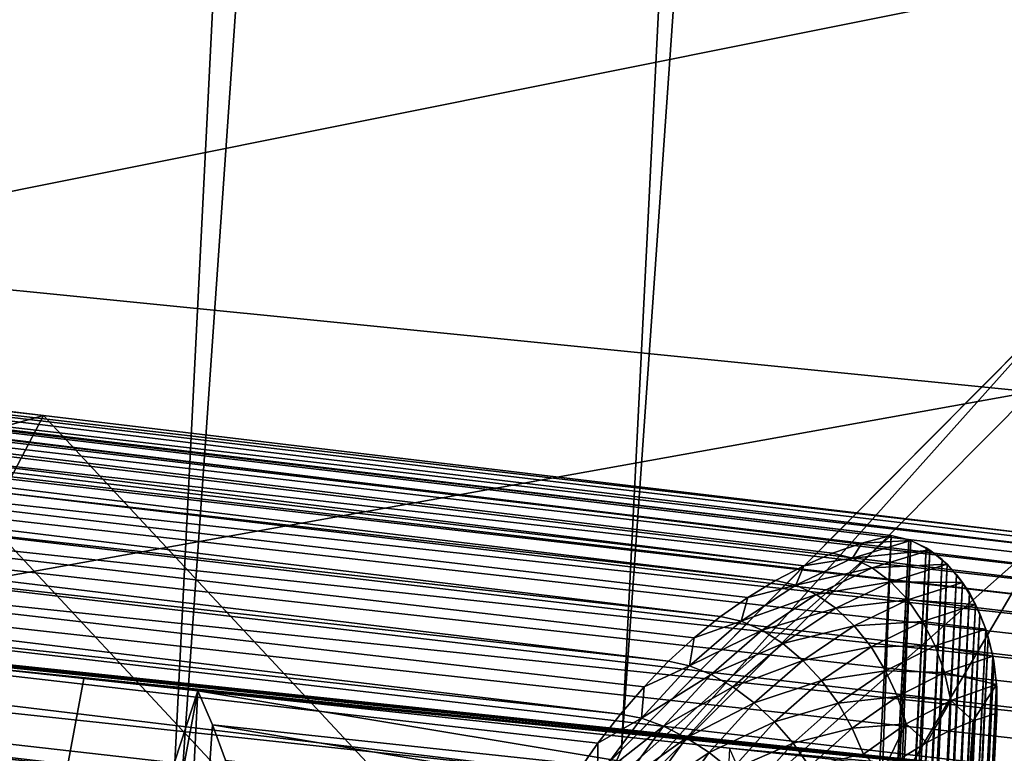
# Model space of a CAD drawing. Header units: millimetres. Extents: x -99 to 221, y -61 to 39.
# Tile 429 of 656: x 202.39 to 205.99, y -51.59 to -48.9. Entities that reach past the tile are written whole.
import ezdxf

# ---------------------------------------------------------------- set-up
doc = ezdxf.new("R2010")
doc.units = ezdxf.units.MM
doc.header["$LTSCALE"] = 33.374815
for name, color, linetype in [('121', 7, 'CONTINUOUS'), ('122', 7, 'CONTINUOUS'), ('123', 7, 'CONTINUOUS'), ('124', 7, 'CONTINUOUS'), ('126', 7, 'CONTINUOUS'), ('128', 7, 'CONTINUOUS'), ('139', 7, 'CONTINUOUS'), ('141', 7, 'CONTINUOUS'), ('142', 7, 'CONTINUOUS'), ('146', 7, 'CONTINUOUS'), ('33', 7, 'CONTINUOUS'), ('34', 7, 'CONTINUOUS'), ('36', 7, 'CONTINUOUS'), ('50', 7, 'CONTINUOUS'), ('51', 7, 'CONTINUOUS')]:
    doc.layers.add(name, color=color, linetype=linetype)

msp = doc.modelspace()

# ---------------------------------------------------------------- linework, layer by layer
at = {"layer": '121', "color": 7, "linetype": 'Continuous'}
for points in [[(205.6835, -55.2995, -240.0072), (205.9616, -51.4402, -240.1148), (205.7673, -55.3281, -239.9205), (205.6835, -55.2995, -240.0072)], [(205.875, -51.4688, -240.1986), (205.9616, -51.4402, -240.1148), (205.6835, -55.2995, -240.0072), (205.875, -51.4688, -240.1986)], [(205.6017, -55.2635, -240.0925), (205.875, -51.4688, -240.1986), (205.6835, -55.2995, -240.0072), (205.6017, -55.2635, -240.0925)], [(205.7896, -51.5047, -240.2804), (205.875, -51.4688, -240.1986), (205.6017, -55.2635, -240.0925), (205.7896, -51.5047, -240.2804)], [(205.5219, -55.2203, -240.1767), (205.7896, -51.5047, -240.2804), (205.6017, -55.2635, -240.0925), (205.5219, -55.2203, -240.1767)], [(205.7054, -51.548, -240.3602), (205.7896, -51.5047, -240.2804), (205.5219, -55.2203, -240.1767), (205.7054, -51.548, -240.3602)], [(205.4446, -55.17, -240.259), (205.7054, -51.548, -240.3602), (205.5219, -55.2203, -240.1767), (205.4446, -55.17, -240.259)], [(205.6231, -51.5983, -240.4375), (205.7054, -51.548, -240.3602), (205.4446, -55.17, -240.259), (205.6231, -51.5983, -240.4375)]]:
    msp.add_3dface(points, dxfattribs=at)
at = {"layer": '122', "color": 7, "linetype": 'Continuous'}
for points in [[(184.4275, -48.4444, -219.4162), (184.6606, -48.3515, -219.1923), (205.2551, -50.9006, -240.0365), (184.4275, -48.4444, -219.4162)], [(205.2551, -50.9006, -240.0365), (184.6606, -48.3515, -219.1923), (205.3605, -50.8552, -239.9356), (205.2551, -50.9006, -240.0365)], [(205.3605, -50.8552, -239.9356), (184.6606, -48.3515, -219.1923), (205.4671, -50.8185, -239.8327), (205.3605, -50.8552, -239.9356)], [(205.4671, -50.8185, -239.8327), (184.6606, -48.3515, -219.1923), (187.7356, -48.6732, -222.0303), (205.4671, -50.8185, -239.8327)], [(184.2012, -48.5728, -219.6296), (184.4275, -48.4444, -219.4162), (205.1514, -50.9545, -240.1348), (184.2012, -48.5728, -219.6296)], [(205.1514, -50.9545, -240.1348), (184.4275, -48.4444, -219.4162), (205.2551, -50.9006, -240.0365), (205.1514, -50.9545, -240.1348)], [(183.9849, -48.7351, -219.8296), (184.2012, -48.5728, -219.6296), (204.9504, -51.087, -240.3225), (183.9849, -48.7351, -219.8296)], [(205.0498, -51.0167, -240.2302), (184.2012, -48.5728, -219.6296), (205.1514, -50.9545, -240.1348), (205.0498, -51.0167, -240.2302)], [(204.9504, -51.087, -240.3225), (184.2012, -48.5728, -219.6296), (205.0498, -51.0167, -240.2302), (204.9504, -51.087, -240.3225)], [(205.5747, -50.7905, -239.7279), (205.4671, -50.8185, -239.8327), (187.7356, -48.6732, -222.0303), (205.5747, -50.7905, -239.7279)], [(205.5747, -50.7905, -239.7279), (187.7356, -48.6732, -222.0303), (201.9065, -50.3501, -236.0597), (205.5747, -50.7905, -239.7279)], [(183.7812, -48.9294, -220.014), (183.9849, -48.7351, -219.8296), (204.7603, -51.2508, -240.4963), (183.7812, -48.9294, -220.014)], [(204.7603, -51.2508, -240.4963), (183.9849, -48.7351, -219.8296), (204.8538, -51.1651, -240.4113), (204.7603, -51.2508, -240.4963)], [(204.8538, -51.1651, -240.4113), (183.9849, -48.7351, -219.8296), (204.9504, -51.087, -240.3225), (204.8538, -51.1651, -240.4113)], [(183.5926, -49.153, -220.1802), (183.7812, -48.9294, -220.014), (204.5836, -51.4437, -240.6537), (183.5926, -49.153, -220.1802)], [(204.5836, -51.4437, -240.6537), (183.7812, -48.9294, -220.014), (204.6701, -51.3438, -240.5772), (204.5836, -51.4437, -240.6537)], [(204.6701, -51.3438, -240.5772), (183.7812, -48.9294, -220.014), (204.7603, -51.2508, -240.4963), (204.6701, -51.3438, -240.5772)], [(183.4216, -49.4032, -220.3262), (183.5926, -49.153, -220.1802), (204.4228, -51.663, -240.7926), (183.4216, -49.4032, -220.3262)], [(204.4228, -51.663, -240.7926), (183.5926, -49.153, -220.1802), (204.5011, -51.5502, -240.7256), (204.4228, -51.663, -240.7926)], [(204.5011, -51.5502, -240.7256), (183.5926, -49.153, -220.1802), (204.5836, -51.4437, -240.6537), (204.5011, -51.5502, -240.7256)], [(204.3491, -51.7816, -240.8544), (183.4216, -49.4032, -220.3262), (204.4228, -51.663, -240.7926), (204.3491, -51.7816, -240.8544)], [(183.4216, -49.4032, -220.3262), (204.3491, -51.7816, -240.8544), (202.8214, -51.6584, -239.4053), (183.4216, -49.4032, -220.3262)], [(201.9634, -51.5684, -238.571), (183.4216, -49.4032, -220.3262), (202.3928, -51.6135, -238.9886), (201.9634, -51.5684, -238.571)], [(202.3928, -51.6135, -238.9886), (183.4216, -49.4032, -220.3262), (202.8214, -51.6584, -239.4053), (202.3928, -51.6135, -238.9886)]]:
    msp.add_3dface(points, dxfattribs=at)
at = {"layer": '123', "color": 7, "linetype": 'Continuous'}
for points in [[(186.2421, -48.7351, -217.5725), (186.4264, -48.9294, -217.3687), (206.8238, -51.1651, -238.4414), (186.2421, -48.7351, -217.5725)], [(194.0646, -49.607, -225.6451), (186.2421, -48.7351, -217.5725), (206.735, -51.087, -238.538), (194.0646, -49.607, -225.6451)], [(206.735, -51.087, -238.538), (186.2421, -48.7351, -217.5725), (206.8238, -51.1651, -238.4414), (206.735, -51.087, -238.538)], [(206.9088, -51.2508, -238.3478), (186.4264, -48.9294, -217.3687), (206.9896, -51.3438, -238.2576), (206.9088, -51.2508, -238.3478)], [(206.8238, -51.1651, -238.4414), (186.4264, -48.9294, -217.3687), (206.9088, -51.2508, -238.3478), (206.8238, -51.1651, -238.4414)], [(186.4264, -48.9294, -217.3687), (186.5926, -49.153, -217.1802), (206.9896, -51.3438, -238.2576), (186.4264, -48.9294, -217.3687)], [(206.9896, -51.3438, -238.2576), (186.5926, -49.153, -217.1802), (207.0662, -51.4437, -238.1711), (206.9896, -51.3438, -238.2576)], [(207.0662, -51.4437, -238.1711), (186.5926, -49.153, -217.1802), (207.138, -51.5502, -238.0886), (207.0662, -51.4437, -238.1711)], [(186.5926, -49.153, -217.1802), (186.7386, -49.4032, -217.0092), (207.138, -51.5502, -238.0886), (186.5926, -49.153, -217.1802)], [(207.138, -51.5502, -238.0886), (186.7386, -49.4032, -217.0092), (207.205, -51.663, -238.0104), (207.138, -51.5502, -238.0886)], [(207.205, -51.663, -238.0104), (186.7386, -49.4032, -217.0092), (207.2668, -51.7816, -237.9367), (207.205, -51.663, -238.0104)], [(207.2668, -51.7816, -237.9367), (186.7386, -49.4032, -217.0092), (193.8594, -50.3698, -224.111), (207.2668, -51.7816, -237.9367)], [(206.6427, -51.0167, -238.6373), (194.0646, -49.607, -225.6451), (206.735, -51.087, -238.538), (206.6427, -51.0167, -238.6373)], [(195.1713, -49.6386, -227.091), (194.0646, -49.607, -225.6451), (206.6427, -51.0167, -238.6373), (195.1713, -49.6386, -227.091)], [(206.5472, -50.9545, -238.739), (195.1713, -49.6386, -227.091), (206.6427, -51.0167, -238.6373), (206.5472, -50.9545, -238.739)], [(196.3307, -49.6983, -228.6068), (195.1713, -49.6386, -227.091), (206.5472, -50.9545, -238.739), (196.3307, -49.6983, -228.6068)], [(206.4489, -50.9006, -238.8427), (196.3307, -49.6983, -228.6068), (206.5472, -50.9545, -238.739), (206.4489, -50.9006, -238.8427)], [(206.3481, -50.8552, -238.9481), (196.3307, -49.6983, -228.6068), (206.4489, -50.9006, -238.8427), (206.3481, -50.8552, -238.9481)], [(197.5295, -49.7868, -230.1746), (196.3307, -49.6983, -228.6068), (206.3481, -50.8552, -238.9481), (197.5295, -49.7868, -230.1746)], [(198.7548, -49.9039, -231.7767), (197.5295, -49.7868, -230.1746), (202.4722, -50.3501, -235.4941), (198.7548, -49.9039, -231.7767)], [(202.4722, -50.3501, -235.4941), (197.5295, -49.7868, -230.1746), (206.1404, -50.7905, -239.1622), (202.4722, -50.3501, -235.4941)], [(206.1404, -50.7905, -239.1622), (197.5295, -49.7868, -230.1746), (206.2451, -50.8185, -239.0547), (206.1404, -50.7905, -239.1622)], [(206.2451, -50.8185, -239.0547), (197.5295, -49.7868, -230.1746), (206.3481, -50.8552, -238.9481), (206.2451, -50.8185, -239.0547)], [(193.8594, -50.3698, -224.111), (194.2769, -50.4147, -224.5404), (207.2668, -51.7816, -237.9367), (193.8594, -50.3698, -224.111)], [(194.2769, -50.4147, -224.5404), (194.6937, -50.4596, -224.969), (207.2668, -51.7816, -237.9367), (194.2769, -50.4147, -224.5404)], [(194.6937, -50.4596, -224.969), (195.9452, -50.5943, -226.256), (207.2668, -51.7816, -237.9367), (194.6937, -50.4596, -224.969)], [(196.3627, -50.6393, -226.6854), (207.2668, -51.7816, -237.9367), (195.9452, -50.5943, -226.256), (196.3627, -50.6393, -226.6854)], [(196.7795, -50.6841, -227.114), (207.2668, -51.7816, -237.9367), (196.3627, -50.6393, -226.6854), (196.7795, -50.6841, -227.114)], [(199.4214, -50.9687, -229.831), (207.2668, -51.7816, -237.9367), (196.7795, -50.6841, -227.114), (199.4214, -50.9687, -229.831)], [(199.839, -51.0137, -230.2604), (207.2668, -51.7816, -237.9367), (199.4214, -50.9687, -229.831), (199.839, -51.0137, -230.2604)], [(200.2557, -51.0586, -230.689), (207.2668, -51.7816, -237.9367), (199.839, -51.0137, -230.2604), (200.2557, -51.0586, -230.689)], [(202.2025, -51.2685, -232.691), (207.2668, -51.7816, -237.9367), (200.2557, -51.0586, -230.689), (202.2025, -51.2685, -232.691)], [(202.62, -51.3135, -233.1204), (207.2668, -51.7816, -237.9367), (202.2025, -51.2685, -232.691), (202.62, -51.3135, -233.1204)], [(203.0368, -51.3584, -233.549), (207.2668, -51.7816, -237.9367), (202.62, -51.3135, -233.1204), (203.0368, -51.3584, -233.549)], [(205.0369, -51.6921, -235.4851), (203.0368, -51.3584, -233.549), (203.0903, -51.4835, -233.483), (205.0369, -51.6921, -235.4851)], [(204.9835, -51.5684, -235.551), (207.2668, -51.7816, -237.9367), (203.0368, -51.3584, -233.549), (204.9835, -51.5684, -235.551)], [(205.0369, -51.6921, -235.4851), (204.9835, -51.5684, -235.551), (203.0368, -51.3584, -233.549), (205.0369, -51.6921, -235.4851)], [(205.0851, -51.8203, -235.4241), (205.0369, -51.6921, -235.4851), (203.0903, -51.4835, -233.483), (205.0851, -51.8203, -235.4241)], [(203.1383, -51.6128, -233.422), (205.0851, -51.8203, -235.4241), (203.0903, -51.4835, -233.483), (203.1383, -51.6128, -233.422)], [(205.401, -51.6135, -235.9804), (207.2668, -51.7816, -237.9367), (204.9835, -51.5684, -235.551), (205.401, -51.6135, -235.9804)]]:
    msp.add_3dface(points, dxfattribs=at)
at = {"layer": '124', "color": 7, "linetype": 'Continuous'}
for points in [[(205.4671, -50.8185, -239.8327), (205.6469, -50.8083, -239.8001), (205.4336, -50.8729, -240.007), (205.4671, -50.8185, -239.8327)], [(205.6469, -50.8083, -239.8001), (205.716, -50.8436, -239.8692), (205.4336, -50.8729, -240.007), (205.6469, -50.8083, -239.8001)], [(205.4671, -50.8185, -239.8327), (205.5747, -50.7905, -239.7279), (205.6469, -50.8083, -239.8001), (205.4671, -50.8185, -239.8327)], [(205.6469, -50.8083, -239.8001), (205.5747, -50.7905, -239.7279), (205.6397, -50.8057, -239.793), (205.6469, -50.8083, -239.8001)], [(205.7022, -50.835, -239.8555), (205.716, -50.8436, -239.8692), (205.6469, -50.8083, -239.8001), (205.7022, -50.835, -239.8555)], [(205.3605, -50.8552, -239.9356), (205.4671, -50.8185, -239.8327), (205.4336, -50.8729, -240.007), (205.3605, -50.8552, -239.9356)], [(205.716, -50.8436, -239.8692), (205.5052, -50.908, -240.0735), (205.4336, -50.8729, -240.007), (205.716, -50.8436, -239.8692)], [(205.716, -50.8436, -239.8692), (205.7797, -50.8955, -239.9329), (205.5052, -50.908, -240.0735), (205.716, -50.8436, -239.8692)], [(205.7608, -50.8779, -239.9141), (205.7797, -50.8955, -239.9329), (205.716, -50.8436, -239.8692), (205.7608, -50.8779, -239.9141)], [(205.2551, -50.9006, -240.0365), (205.4336, -50.8729, -240.007), (205.2255, -50.9719, -240.2052), (205.2551, -50.9006, -240.0365)], [(205.4336, -50.8729, -240.007), (205.5052, -50.908, -240.0735), (205.2255, -50.9719, -240.2052), (205.4336, -50.8729, -240.007)], [(205.2551, -50.9006, -240.0365), (205.3605, -50.8552, -239.9356), (205.4336, -50.8729, -240.007), (205.2551, -50.9006, -240.0365)], [(205.1514, -50.9545, -240.1348), (205.2551, -50.9006, -240.0365), (205.2255, -50.9719, -240.2052), (205.1514, -50.9545, -240.1348)], [(205.5052, -50.908, -240.0735), (205.2998, -51.0062, -240.2691), (205.2255, -50.9719, -240.2052), (205.5052, -50.908, -240.0735)], [(205.5052, -50.908, -240.0735), (205.5731, -50.9594, -240.1331), (205.2998, -51.0062, -240.2691), (205.5052, -50.908, -240.0735)], [(205.7797, -50.8955, -239.9329), (205.5731, -50.9594, -240.1331), (205.5052, -50.908, -240.0735), (205.7797, -50.8955, -239.9329)], [(205.7797, -50.8955, -239.9329), (205.8362, -50.9624, -239.9895), (205.5731, -50.9594, -240.1331), (205.7797, -50.8955, -239.9329)], [(205.8141, -50.9334, -239.9674), (205.8362, -50.9624, -239.9895), (205.7797, -50.8955, -239.9329), (205.8141, -50.9334, -239.9674)], [(205.0498, -51.0167, -240.2302), (205.1514, -50.9545, -240.1348), (205.2255, -50.9719, -240.2052), (205.0498, -51.0167, -240.2302)], [(205.0498, -51.0167, -240.2302), (205.2255, -50.9719, -240.2052), (205.0255, -51.1039, -240.392), (205.0498, -51.0167, -240.2302)], [(205.2255, -50.9719, -240.2052), (205.2998, -51.0062, -240.2691), (205.0255, -51.1039, -240.392), (205.2255, -50.9719, -240.2052)], [(205.5731, -50.9594, -240.1331), (205.3718, -51.0564, -240.3247), (205.2998, -51.0062, -240.2691), (205.5731, -50.9594, -240.1331)], [(205.5731, -50.9594, -240.1331), (205.6353, -51.0256, -240.1841), (205.3718, -51.0564, -240.3247), (205.5731, -50.9594, -240.1331)], [(205.8362, -50.9624, -239.9895), (205.6353, -51.0256, -240.1841), (205.5731, -50.9594, -240.1331), (205.8362, -50.9624, -239.9895)], [(205.8362, -50.9624, -239.9895), (205.8838, -51.0423, -240.0371), (205.6353, -51.0256, -240.1841), (205.8362, -50.9624, -239.9895)], [(205.8608, -51.0001, -240.0141), (205.8838, -51.0423, -240.0371), (205.8362, -50.9624, -239.9895), (205.8608, -51.0001, -240.0141)], [(204.9504, -51.087, -240.3225), (205.0498, -51.0167, -240.2302), (205.0255, -51.1039, -240.392), (204.9504, -51.087, -240.3225)], [(205.2998, -51.0062, -240.2691), (205.1022, -51.137, -240.4536), (205.0255, -51.1039, -240.392), (205.2998, -51.0062, -240.2691)], [(205.2998, -51.0062, -240.2691), (205.3718, -51.0564, -240.3247), (205.1022, -51.137, -240.4536), (205.2998, -51.0062, -240.2691)], [(205.6353, -51.0256, -240.1841), (205.4396, -51.121, -240.3703), (205.3718, -51.0564, -240.3247), (205.6353, -51.0256, -240.1841)], [(205.6353, -51.0256, -240.1841), (205.6899, -51.1047, -240.2248), (205.4396, -51.121, -240.3703), (205.6353, -51.0256, -240.1841)], [(205.8838, -51.0423, -240.0371), (205.6899, -51.1047, -240.2248), (205.6353, -51.0256, -240.1841), (205.8838, -51.0423, -240.0371)], [(205.3718, -51.0564, -240.3247), (205.1783, -51.1852, -240.5054), (205.1022, -51.137, -240.4536), (205.3718, -51.0564, -240.3247)], [(205.3718, -51.0564, -240.3247), (205.4396, -51.121, -240.3703), (205.1783, -51.1852, -240.5054), (205.3718, -51.0564, -240.3247)], [(205.8838, -51.0423, -240.0371), (205.9211, -51.1329, -240.0744), (205.6899, -51.1047, -240.2248), (205.8838, -51.0423, -240.0371)], [(205.8996, -51.0764, -240.0529), (205.9211, -51.1329, -240.0744), (205.8838, -51.0423, -240.0371), (205.8996, -51.0764, -240.0529)], [(204.8538, -51.1651, -240.4113), (204.9504, -51.087, -240.3225), (205.0255, -51.1039, -240.392), (204.8538, -51.1651, -240.4113)], [(204.8538, -51.1651, -240.4113), (205.0255, -51.1039, -240.392), (204.8362, -51.2671, -240.565), (204.8538, -51.1651, -240.4113)], [(205.0255, -51.1039, -240.392), (205.1022, -51.137, -240.4536), (204.8362, -51.2671, -240.565), (205.0255, -51.1039, -240.392)], [(205.4396, -51.121, -240.3703), (205.2515, -51.2472, -240.5457), (205.1783, -51.1852, -240.5054), (205.4396, -51.121, -240.3703)], [(205.4396, -51.121, -240.3703), (205.501, -51.1981, -240.4044), (205.2515, -51.2472, -240.5457), (205.4396, -51.121, -240.3703)], [(205.6899, -51.1047, -240.2248), (205.501, -51.1981, -240.4044), (205.4396, -51.121, -240.3703), (205.6899, -51.1047, -240.2248)], [(205.6899, -51.1047, -240.2248), (205.7352, -51.1944, -240.2542), (205.501, -51.1981, -240.4044), (205.6899, -51.1047, -240.2248)], [(205.9211, -51.1329, -240.0744), (205.7352, -51.1944, -240.2542), (205.6899, -51.1047, -240.2248), (205.9211, -51.1329, -240.0744)], [(205.9211, -51.1329, -240.0744), (205.947, -51.2315, -240.1002), (205.7352, -51.1944, -240.2542), (205.9211, -51.1329, -240.0744)], [(205.9298, -51.1605, -240.083), (205.947, -51.2315, -240.1002), (205.9211, -51.1329, -240.0744), (205.9298, -51.1605, -240.083)], [(204.7603, -51.2508, -240.4963), (204.8538, -51.1651, -240.4113), (204.8362, -51.2671, -240.565), (204.7603, -51.2508, -240.4963)], [(205.1022, -51.137, -240.4536), (204.9154, -51.2986, -240.6243), (204.8362, -51.2671, -240.565), (205.1022, -51.137, -240.4536)], [(205.1022, -51.137, -240.4536), (205.1783, -51.1852, -240.5054), (204.9154, -51.2986, -240.6243), (205.1022, -51.137, -240.4536)], [(205.1783, -51.1852, -240.5054), (204.9953, -51.3441, -240.6725), (204.9154, -51.2986, -240.6243), (205.1783, -51.1852, -240.5054)], [(205.1783, -51.1852, -240.5054), (205.2515, -51.2472, -240.5457), (204.9953, -51.3441, -240.6725), (205.1783, -51.1852, -240.5054)], [(205.501, -51.1981, -240.4044), (205.3196, -51.321, -240.5735), (205.2515, -51.2472, -240.5457), (205.501, -51.1981, -240.4044)], [(205.501, -51.1981, -240.4044), (205.5542, -51.2853, -240.4261), (205.3196, -51.321, -240.5735), (205.501, -51.1981, -240.4044)], [(205.7352, -51.1944, -240.2542), (205.5542, -51.2853, -240.4261), (205.501, -51.1981, -240.4044), (205.7352, -51.1944, -240.2542)], [(205.7352, -51.1944, -240.2542), (205.7699, -51.2919, -240.2712), (205.5542, -51.2853, -240.4261), (205.7352, -51.1944, -240.2542)], [(205.947, -51.2315, -240.1002), (205.7699, -51.2919, -240.2712), (205.7352, -51.1944, -240.2542), (205.947, -51.2315, -240.1002)], [(205.947, -51.2315, -240.1002), (205.9606, -51.3353, -240.1138), (205.7699, -51.2919, -240.2712), (205.947, -51.2315, -240.1002)], [(205.9505, -51.2508, -240.1037), (205.9606, -51.3353, -240.1138), (205.947, -51.2315, -240.1002), (205.9505, -51.2508, -240.1037)], [(204.6701, -51.3438, -240.5772), (204.8362, -51.2671, -240.565), (204.6604, -51.4593, -240.7216), (204.6701, -51.3438, -240.5772)], [(204.8362, -51.2671, -240.565), (204.9154, -51.2986, -240.6243), (204.6604, -51.4593, -240.7216), (204.8362, -51.2671, -240.565)], [(204.6701, -51.3438, -240.5772), (204.7603, -51.2508, -240.4963), (204.8362, -51.2671, -240.565), (204.6701, -51.3438, -240.5772)], [(205.2515, -51.2472, -240.5457), (205.0737, -51.4025, -240.708), (204.9953, -51.3441, -240.6725), (205.2515, -51.2472, -240.5457)], [(205.2515, -51.2472, -240.5457), (205.3196, -51.321, -240.5735), (205.0737, -51.4025, -240.708), (205.2515, -51.2472, -240.5457)], [(204.9154, -51.2986, -240.6243), (204.7418, -51.4886, -240.7789), (204.6604, -51.4593, -240.7216), (204.9154, -51.2986, -240.6243)], [(204.9154, -51.2986, -240.6243), (204.9953, -51.3441, -240.6725), (204.7418, -51.4886, -240.7789), (204.9154, -51.2986, -240.6243)], [(205.5542, -51.2853, -240.4261), (205.3805, -51.4045, -240.5879), (205.3196, -51.321, -240.5735), (205.5542, -51.2853, -240.4261)], [(205.5542, -51.2853, -240.4261), (205.5977, -51.3802, -240.4346), (205.3805, -51.4045, -240.5879), (205.5542, -51.2853, -240.4261)], [(205.7699, -51.2919, -240.2712), (205.5977, -51.3802, -240.4346), (205.5542, -51.2853, -240.4261), (205.7699, -51.2919, -240.2712)], [(205.7699, -51.2919, -240.2712), (205.793, -51.3945, -240.2755), (205.5977, -51.3802, -240.4346), (205.7699, -51.2919, -240.2712)], [(205.9606, -51.3353, -240.1138), (205.793, -51.3945, -240.2755), (205.7699, -51.2919, -240.2712), (205.9606, -51.3353, -240.1138)], [(204.5836, -51.4437, -240.6537), (204.6701, -51.3438, -240.5772), (204.6604, -51.4593, -240.7216), (204.5836, -51.4437, -240.6537)], [(204.9953, -51.3441, -240.6725), (204.8254, -51.5309, -240.8238), (204.7418, -51.4886, -240.7789), (204.9953, -51.3441, -240.6725)], [(204.9953, -51.3441, -240.6725), (205.0737, -51.4025, -240.708), (204.8254, -51.5309, -240.8238), (204.9953, -51.3441, -240.6725)], [(205.3196, -51.321, -240.5735), (205.1481, -51.4719, -240.7299), (205.0737, -51.4025, -240.708), (205.3196, -51.321, -240.5735)], [(205.3196, -51.321, -240.5735), (205.3805, -51.4045, -240.5879), (205.1481, -51.4719, -240.7299), (205.3196, -51.321, -240.5735)], [(205.9606, -51.3353, -240.1138), (205.875, -51.4688, -240.1986), (205.793, -51.3945, -240.2755), (205.9606, -51.3353, -240.1138)], [(205.9616, -51.4402, -240.1148), (205.875, -51.4688, -240.1986), (205.9606, -51.3353, -240.1138), (205.9616, -51.4402, -240.1148)], [(205.9612, -51.3449, -240.1144), (205.9616, -51.4402, -240.1148), (205.9606, -51.3353, -240.1138), (205.9612, -51.3449, -240.1144)], [(205.5977, -51.3802, -240.4346), (205.4325, -51.4952, -240.5884), (205.3805, -51.4045, -240.5879), (205.5977, -51.3802, -240.4346)], [(205.5977, -51.3802, -240.4346), (205.6301, -51.4799, -240.4299), (205.4325, -51.4952, -240.5884), (205.5977, -51.3802, -240.4346)], [(205.793, -51.3945, -240.2755), (205.6301, -51.4799, -240.4299), (205.5977, -51.3802, -240.4346), (205.793, -51.3945, -240.2755)], [(205.0737, -51.4025, -240.708), (204.9086, -51.5848, -240.8549), (204.8254, -51.5309, -240.8238), (205.0737, -51.4025, -240.708)], [(205.0737, -51.4025, -240.708), (205.1481, -51.4719, -240.7299), (204.9086, -51.5848, -240.8549), (205.0737, -51.4025, -240.708)], [(205.3805, -51.4045, -240.5879), (205.2164, -51.5503, -240.7374), (205.1481, -51.4719, -240.7299), (205.3805, -51.4045, -240.5879)], [(205.3805, -51.4045, -240.5879), (205.4325, -51.4952, -240.5884), (205.2164, -51.5503, -240.7374), (205.3805, -51.4045, -240.5879)], [(205.793, -51.3945, -240.2755), (205.7054, -51.548, -240.3602), (205.6301, -51.4799, -240.4299), (205.793, -51.3945, -240.2755)], [(205.7896, -51.5047, -240.2804), (205.7054, -51.548, -240.3602), (205.793, -51.3945, -240.2755), (205.7896, -51.5047, -240.2804)], [(205.875, -51.4688, -240.1986), (205.7896, -51.5047, -240.2804), (205.793, -51.3945, -240.2755), (205.875, -51.4688, -240.1986)], [(204.5011, -51.5502, -240.7256), (204.6604, -51.4593, -240.7216), (204.5004, -51.6777, -240.8598), (204.5011, -51.5502, -240.7256)], [(204.6604, -51.4593, -240.7216), (204.7418, -51.4886, -240.7789), (204.5004, -51.6777, -240.8598), (204.6604, -51.4593, -240.7216)], [(204.5011, -51.5502, -240.7256), (204.5836, -51.4437, -240.6537), (204.6604, -51.4593, -240.7216), (204.5011, -51.5502, -240.7256)], [(204.7418, -51.4886, -240.7789), (204.5839, -51.7046, -240.9152), (204.5004, -51.6777, -240.8598), (204.7418, -51.4886, -240.7789)], [(204.7418, -51.4886, -240.7789), (204.8254, -51.5309, -240.8238), (204.5839, -51.7046, -240.9152), (204.7418, -51.4886, -240.7789)], [(205.1481, -51.4719, -240.7299), (204.989, -51.6488, -240.8714), (204.9086, -51.5848, -240.8549), (205.1481, -51.4719, -240.7299)], [(205.1481, -51.4719, -240.7299), (205.2164, -51.5503, -240.7374), (204.989, -51.6488, -240.8714), (205.1481, -51.4719, -240.7299)], [(205.4325, -51.4952, -240.5884), (205.2764, -51.6354, -240.7304), (205.2164, -51.5503, -240.7374), (205.4325, -51.4952, -240.5884)], [(205.4325, -51.4952, -240.5884), (205.4739, -51.5905, -240.575), (205.2764, -51.6354, -240.7304), (205.4325, -51.4952, -240.5884)], [(205.6301, -51.4799, -240.4299), (205.4739, -51.5905, -240.575), (205.4325, -51.4952, -240.5884), (205.6301, -51.4799, -240.4299)], [(205.6301, -51.4799, -240.4299), (205.5427, -51.6555, -240.5122), (205.4739, -51.5905, -240.575), (205.6301, -51.4799, -240.4299)], [(205.6231, -51.5983, -240.4375), (205.5427, -51.6555, -240.5122), (205.6301, -51.4799, -240.4299), (205.6231, -51.5983, -240.4375)], [(205.7054, -51.548, -240.3602), (205.6231, -51.5983, -240.4375), (205.6301, -51.4799, -240.4299), (205.7054, -51.548, -240.3602)], [(204.8254, -51.5309, -240.8238), (204.6708, -51.7429, -240.9572), (204.5839, -51.7046, -240.9152), (204.8254, -51.5309, -240.8238)], [(204.8254, -51.5309, -240.8238), (204.9086, -51.5848, -240.8549), (204.6708, -51.7429, -240.9572), (204.8254, -51.5309, -240.8238)], [(204.4228, -51.663, -240.7926), (204.5011, -51.5502, -240.7256), (204.5004, -51.6777, -240.8598), (204.4228, -51.663, -240.7926)], [(205.2164, -51.5503, -240.7374), (205.0641, -51.7208, -240.8727), (204.989, -51.6488, -240.8714), (205.2164, -51.5503, -240.7374)], [(205.2164, -51.5503, -240.7374), (205.2764, -51.6354, -240.7304), (205.0641, -51.7208, -240.8727), (205.2164, -51.5503, -240.7374)], [(204.9086, -51.5848, -240.8549), (204.7584, -51.7916, -240.9844), (204.6708, -51.7429, -240.9572), (204.9086, -51.5848, -240.8549)], [(204.9086, -51.5848, -240.8549), (204.989, -51.6488, -240.8714), (204.7584, -51.7916, -240.9844), (204.9086, -51.5848, -240.8549)]]:
    msp.add_3dface(points, dxfattribs=at)
at = {"layer": '126', "color": 7, "linetype": 'Continuous'}
for points in [[(203.7888, -52.3717, -237.9421), (201.9065, -50.3501, -236.0597), (201.0865, -51.9124, -235.2397), (203.7888, -52.3717, -237.9421)], [(205.5747, -50.7905, -239.7279), (201.9065, -50.3501, -236.0597), (203.7888, -52.3717, -237.9421), (205.5747, -50.7905, -239.7279)], [(205.3196, -55.8943, -239.4728), (205.5747, -50.7905, -239.7279), (203.7888, -52.3717, -237.9421), (205.3196, -55.8943, -239.4728)], [(205.5747, -50.7905, -239.7279), (205.3196, -55.8943, -239.4728), (205.3855, -55.8922, -239.5387), (205.5747, -50.7905, -239.7279)], [(205.5747, -50.7905, -239.7279), (205.3855, -55.8922, -239.5387), (205.6397, -50.8057, -239.793), (205.5747, -50.7905, -239.7279)], [(205.3855, -55.8922, -239.5387), (205.3929, -55.8911, -239.5461), (205.6397, -50.8057, -239.793), (205.3855, -55.8922, -239.5387)], [(205.3929, -55.8911, -239.5461), (205.6469, -50.8083, -239.8001), (205.6397, -50.8057, -239.793), (205.3929, -55.8911, -239.5461)], [(205.4503, -55.8756, -239.6036), (205.6469, -50.8083, -239.8001), (205.3929, -55.8911, -239.5461), (205.4503, -55.8756, -239.6036)], [(205.4503, -55.8756, -239.6036), (205.7022, -50.835, -239.8555), (205.6469, -50.8083, -239.8001), (205.4503, -55.8756, -239.6036)], [(205.4503, -55.8756, -239.6036), (205.4648, -55.8698, -239.618), (205.7022, -50.835, -239.8555), (205.4503, -55.8756, -239.6036)], [(205.4648, -55.8698, -239.618), (205.716, -50.8436, -239.8692), (205.7022, -50.835, -239.8555), (205.4648, -55.8698, -239.618)], [(205.5126, -55.8448, -239.6659), (205.716, -50.8436, -239.8692), (205.4648, -55.8698, -239.618), (205.5126, -55.8448, -239.6659)], [(205.5126, -55.8448, -239.6659), (205.7608, -50.8779, -239.9141), (205.716, -50.8436, -239.8692), (205.5126, -55.8448, -239.6659)], [(205.5126, -55.8448, -239.6659), (205.533, -55.8311, -239.6863), (205.7608, -50.8779, -239.9141), (205.5126, -55.8448, -239.6659)], [(205.533, -55.8311, -239.6863), (205.7797, -50.8955, -239.9329), (205.7608, -50.8779, -239.9141), (205.533, -55.8311, -239.6863)], [(205.5709, -55.8005, -239.7242), (205.7797, -50.8955, -239.9329), (205.533, -55.8311, -239.6863), (205.5709, -55.8005, -239.7242)], [(205.5709, -55.8005, -239.7242), (205.8141, -50.9334, -239.9674), (205.7797, -50.8955, -239.9329), (205.5709, -55.8005, -239.7242)], [(205.5709, -55.8005, -239.7242), (205.5956, -55.7762, -239.7489), (205.8141, -50.9334, -239.9674), (205.5709, -55.8005, -239.7242)], [(205.5956, -55.7762, -239.7489), (205.8362, -50.9624, -239.9895), (205.8141, -50.9334, -239.9674), (205.5956, -55.7762, -239.7489)], [(205.6237, -55.7437, -239.777), (205.8362, -50.9624, -239.9895), (205.5956, -55.7762, -239.7489), (205.6237, -55.7437, -239.777)], [(205.6237, -55.7437, -239.777), (205.8608, -51.0001, -240.0141), (205.8362, -50.9624, -239.9895), (205.6237, -55.7437, -239.777)], [(205.6237, -55.7437, -239.777), (205.6507, -55.7065, -239.804), (205.8608, -51.0001, -240.0141), (205.6237, -55.7437, -239.777)], [(205.6507, -55.7065, -239.804), (205.8838, -51.0423, -240.0371), (205.8608, -51.0001, -240.0141), (205.6507, -55.7065, -239.804)], [(205.6697, -55.6759, -239.823), (205.8838, -51.0423, -240.0371), (205.6507, -55.7065, -239.804), (205.6697, -55.6759, -239.823)], [(205.6697, -55.6759, -239.823), (205.8996, -51.0764, -240.0529), (205.8838, -51.0423, -240.0371), (205.6697, -55.6759, -239.823)], [(205.6697, -55.6759, -239.823), (205.6967, -55.6243, -239.8499), (205.8996, -51.0764, -240.0529), (205.6697, -55.6759, -239.823)], [(205.6967, -55.6243, -239.8499), (205.9211, -51.1329, -240.0744), (205.8996, -51.0764, -240.0529), (205.6967, -55.6243, -239.8499)], [(205.708, -55.5986, -239.8612), (205.9211, -51.1329, -240.0744), (205.6967, -55.6243, -239.8499), (205.708, -55.5986, -239.8612)], [(205.708, -55.5986, -239.8612), (205.9298, -51.1605, -240.083), (205.9211, -51.1329, -240.0744), (205.708, -55.5986, -239.8612)], [(205.708, -55.5986, -239.8612), (205.732, -55.5318, -239.8853), (205.9298, -51.1605, -240.083), (205.708, -55.5986, -239.8612)], [(205.732, -55.5318, -239.8853), (205.947, -51.2315, -240.1002), (205.9298, -51.1605, -240.083), (205.732, -55.5318, -239.8853)], [(205.7374, -55.5134, -239.8907), (205.947, -51.2315, -240.1002), (205.732, -55.5318, -239.8853), (205.7374, -55.5134, -239.8907)], [(205.7374, -55.5134, -239.8907), (205.9505, -51.2508, -240.1037), (205.947, -51.2315, -240.1002), (205.7374, -55.5134, -239.8907)], [(205.7374, -55.5134, -239.8907), (205.7558, -55.4317, -239.9091), (205.9505, -51.2508, -240.1037), (205.7374, -55.5134, -239.8907)], [(205.7558, -55.4317, -239.9091), (205.9606, -51.3353, -240.1138), (205.9505, -51.2508, -240.1037), (205.7558, -55.4317, -239.9091)], [(205.9606, -51.3353, -240.1138), (205.7558, -55.4317, -239.9091), (205.7574, -55.4224, -239.9107), (205.9606, -51.3353, -240.1138)], [(205.9612, -51.3449, -240.1144), (205.9606, -51.3353, -240.1138), (205.7574, -55.4224, -239.9107), (205.9612, -51.3449, -240.1144)], [(205.7673, -55.3281, -239.9205), (205.9612, -51.3449, -240.1144), (205.7574, -55.4224, -239.9107), (205.7673, -55.3281, -239.9205)], [(205.7673, -55.3281, -239.9205), (205.9616, -51.4402, -240.1148), (205.9612, -51.3449, -240.1144), (205.7673, -55.3281, -239.9205)]]:
    msp.add_3dface(points, dxfattribs=at)
at = {"layer": '128', "color": 7, "linetype": 'Continuous'}
for points in [[(198.7548, -49.9039, -231.7767), (202.4722, -50.3501, -235.4941), (198.6794, -51.4128, -231.7013), (198.7548, -49.9039, -231.7767)], [(198.6794, -51.4128, -231.7013), (202.4722, -50.3501, -235.4941), (201.6532, -51.9125, -234.6751), (198.6794, -51.4128, -231.7013)], [(201.6532, -51.9125, -234.6751), (202.4722, -50.3501, -235.4941), (204.3545, -52.3717, -237.3764), (201.6532, -51.9125, -234.6751)], [(202.4722, -50.3501, -235.4941), (206.1404, -50.7905, -239.1622), (204.3545, -52.3717, -237.3764), (202.4722, -50.3501, -235.4941)], [(206.1404, -50.7905, -239.1622), (205.8853, -55.8943, -238.9072), (204.2745, -53.9736, -237.2964), (206.1404, -50.7905, -239.1622)], [(204.3545, -52.3717, -237.3764), (206.1404, -50.7905, -239.1622), (204.2745, -53.9736, -237.2964), (204.3545, -52.3717, -237.3764)], [(205.8853, -55.8943, -238.9072), (206.1404, -50.7905, -239.1622), (206.2054, -50.8057, -239.2273), (205.8853, -55.8943, -238.9072)], [(205.8853, -55.8943, -238.9072), (206.2054, -50.8057, -239.2273), (205.9512, -55.8922, -238.9731), (205.8853, -55.8943, -238.9072)], [(206.2054, -50.8057, -239.2273), (206.2126, -50.8083, -239.2345), (205.9512, -55.8922, -238.9731), (206.2054, -50.8057, -239.2273)], [(206.2126, -50.8083, -239.2345), (205.9585, -55.8911, -238.9804), (205.9512, -55.8922, -238.9731), (206.2126, -50.8083, -239.2345)], [(206.2679, -50.835, -239.2898), (205.9585, -55.8911, -238.9804), (206.2126, -50.8083, -239.2345), (206.2679, -50.835, -239.2898)], [(206.2679, -50.835, -239.2898), (206.016, -55.8756, -239.0379), (205.9585, -55.8911, -238.9804), (206.2679, -50.835, -239.2898)]]:
    msp.add_3dface(points, dxfattribs=at)
at = {"layer": '139', "color": 7, "linetype": 'Continuous'}
msp.add_3dface([(205.401, -51.6135, -235.9804), (204.9835, -51.5684, -235.551), (204.8294, -54.6499, -235.397), (205.401, -51.6135, -235.9804)], dxfattribs=at)
at = {"layer": '141', "color": 7, "linetype": 'Continuous'}
for points in [[(202.62, -51.3135, -233.1204), (202.2025, -51.2685, -232.691), (202.0467, -54.3858, -232.5352), (202.62, -51.3135, -233.1204)], [(203.0368, -51.3584, -233.549), (202.62, -51.3135, -233.1204), (202.0467, -54.3858, -232.5352), (203.0368, -51.3584, -233.549)], [(202.0467, -54.3858, -232.5352), (202.4645, -54.4255, -232.9649), (203.0368, -51.3584, -233.549), (202.0467, -54.3858, -232.5352)], [(202.8815, -54.4651, -233.3937), (203.0368, -51.3584, -233.549), (202.4645, -54.4255, -232.9649), (202.8815, -54.4651, -233.3937)]]:
    msp.add_3dface(points, dxfattribs=at)
at = {"layer": '142', "color": 7, "linetype": 'Continuous'}
for points in [[(203.0368, -51.3584, -233.549), (202.8815, -54.4651, -233.3937), (203.0903, -51.4835, -233.483), (203.0368, -51.3584, -233.549)], [(202.8815, -54.4651, -233.3937), (203.1383, -51.6128, -233.422), (203.0903, -51.4835, -233.483), (202.8815, -54.4651, -233.3937)]]:
    msp.add_3dface(points, dxfattribs=at)
at = {"layer": '146', "color": 7, "linetype": 'Continuous'}
for points in [[(202.6679, -54.7291, -239.2519), (202.2391, -54.6895, -238.8348), (201.9634, -51.5684, -238.571), (202.6679, -54.7291, -239.2519)], [(201.9634, -51.5684, -238.571), (202.3928, -51.6135, -238.9886), (202.6679, -54.7291, -239.2519), (201.9634, -51.5684, -238.571)]]:
    msp.add_3dface(points, dxfattribs=at)
at = {"layer": '33', "color": 5, "linetype": 'Continuous', "true_color": 0x0303ff}
for points in [[(203.7563, 33.1819, -206.9705), (197.4609, -56.9233, -204.2592), (202.0207, 34.3131, -208.819), (203.7563, 33.1819, -206.9705)], [(199.3095, -55.7921, -202.5237), (197.4609, -56.9233, -204.2592), (203.7563, 33.1819, -206.9705), (199.3095, -55.7921, -202.5237)], [(205.4371, 31.9106, -205.1626), (199.3095, -55.7921, -202.5237), (203.7563, 33.1819, -206.9705), (205.4371, 31.9106, -205.1626)], [(201.1174, -54.5208, -200.8429), (199.3095, -55.7921, -202.5237), (205.4371, 31.9106, -205.1626), (201.1174, -54.5208, -200.8429)], [(207.0578, 30.5035, -203.4012), (201.1174, -54.5208, -200.8429), (205.4371, 31.9106, -205.1626), (207.0578, 30.5035, -203.4012)], [(202.8787, -53.1137, -199.2222), (201.1174, -54.5208, -200.8429), (207.0578, 30.5035, -203.4012), (202.8787, -53.1137, -199.2222)], [(208.6133, 28.9647, -201.6918), (202.8787, -53.1137, -199.2222), (207.0578, 30.5035, -203.4012), (208.6133, 28.9647, -201.6918)], [(204.5881, -51.5749, -197.6666), (202.8787, -53.1137, -199.2222), (208.6133, 28.9647, -201.6918), (204.5881, -51.5749, -197.6666)], [(210.0988, 27.2993, -200.0399), (204.5881, -51.5749, -197.6666), (208.6133, 28.9647, -201.6918), (210.0988, 27.2993, -200.0399)], [(206.2401, -49.9095, -196.1811), (204.5881, -51.5749, -197.6666), (210.0988, 27.2993, -200.0399), (206.2401, -49.9095, -196.1811)]]:
    msp.add_3dface(points, dxfattribs=at)
at = {"layer": '34', "color": 5, "linetype": 'Continuous', "true_color": 0x0303ff}
for points in [[(202.9706, 29.5287, -196.049), (201.415, 31.0675, -197.7584), (198.9454, -51.0108, -192.0238), (202.9706, 29.5287, -196.049)], [(200.5973, -49.3454, -190.5384), (202.9706, 29.5287, -196.049), (198.9454, -51.0108, -192.0238), (200.5973, -49.3454, -190.5384)], [(204.456, 27.8633, -194.3971), (202.9706, 29.5287, -196.049), (200.5973, -49.3454, -190.5384), (204.456, 27.8633, -194.3971)], [(202.1867, -47.5585, -189.1276), (204.456, 27.8633, -194.3971), (200.5973, -49.3454, -190.5384), (202.1867, -47.5585, -189.1276)]]:
    msp.add_3dface(points, dxfattribs=at)
at = {"layer": '36', "color": 5, "linetype": 'Continuous', "true_color": 0x0303ff}
for points in [[(202.7563, -47.9656, -189.2261), (201.1509, -49.7706, -190.6511), (207.6938, -48.4592, -194.1635), (202.7563, -47.9656, -189.2261)], [(207.6938, -48.4592, -194.1635), (201.1509, -49.7706, -190.6511), (206.0884, -50.2641, -195.5885), (207.6938, -48.4592, -194.1635)], [(201.1509, -49.7706, -190.6511), (199.4823, -51.4529, -192.1516), (206.0884, -50.2641, -195.5885), (201.1509, -49.7706, -190.6511)], [(206.0884, -50.2641, -195.5885), (199.4823, -51.4529, -192.1516), (204.4197, -51.9464, -197.089), (206.0884, -50.2641, -195.5885)], [(199.4823, -51.4529, -192.1516), (197.7556, -53.0072, -193.7229), (204.4197, -51.9464, -197.089), (199.4823, -51.4529, -192.1516)]]:
    msp.add_3dface(points, dxfattribs=at)
at = {"layer": '50', "color": 5, "linetype": 'Continuous', "true_color": 0x0303ff}
for points in [[(202.1867, -47.5585, -189.1276), (200.5973, -49.3454, -190.5384), (202.7563, -47.9656, -189.2261), (202.1867, -47.5585, -189.1276)], [(200.5973, -49.3454, -190.5384), (201.1509, -49.7706, -190.6511), (202.7563, -47.9656, -189.2261), (200.5973, -49.3454, -190.5384)]]:
    msp.add_3dface(points, dxfattribs=at)
at = {"layer": '51', "color": 5, "linetype": 'Continuous', "true_color": 0x0303ff}
for points in [[(206.2401, -49.9095, -196.1811), (206.0884, -50.2641, -195.5885), (204.4197, -51.9464, -197.089), (206.2401, -49.9095, -196.1811)], [(204.5881, -51.5749, -197.6666), (206.2401, -49.9095, -196.1811), (204.4197, -51.9464, -197.089), (204.5881, -51.5749, -197.6666)], [(204.5881, -51.5749, -197.6666), (204.4197, -51.9464, -197.089), (202.6931, -53.5007, -198.6603), (204.5881, -51.5749, -197.6666)], [(202.8787, -53.1137, -199.2222), (204.5881, -51.5749, -197.6666), (202.6931, -53.5007, -198.6603), (202.8787, -53.1137, -199.2222)]]:
    msp.add_3dface(points, dxfattribs=at)

doc.saveas('drawing.dxf')
